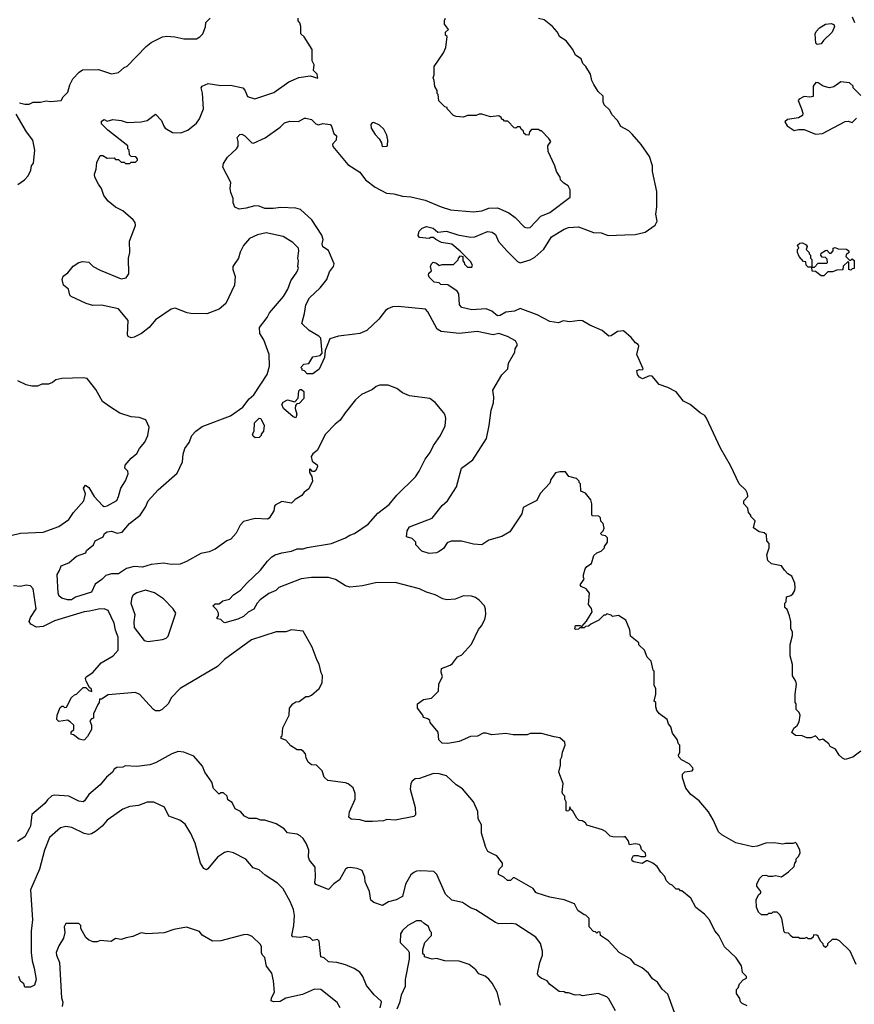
# Model space of a CAD drawing. Extents: x 1793424 to 1900092, y 321114 to 470632.
# Tile 284 of 292: x 1879219 to 1885099, y 435220 to 442154. Entities that reach past the tile are written whole.
import ezdxf

# ---------------------------------------------------------------- set-up
doc = ezdxf.new("R2010")
doc.units = 0

msp = doc.modelspace()

# ---------------------------------------------------------------- linework, layer by layer
at = {"layer": '0CON05XD'}
for points in [[(1885083, 442173), (1885100, 442135)], [(1879218.3, 441568.3), (1879255, 441560), (1879285, 441560), (1879315, 441573.3), (1879365, 441573.3), (1879405, 441582.5), (1879435, 441577.5), (1879510, 441585), (1879525, 441610), (1879557, 441643), (1879572.5, 441695), (1879593.9, 441736.1), (1879637.5, 441785), (1879660.5, 441799.5), (1879773, 441803), (1879865, 441772.5), (1879915, 441782.5), (1879955, 441817.5), (1879975, 441827.5), (1880110, 441965), (1880145, 441992.5), (1880225, 442032.5), (1880255, 442036.7), (1880313, 442033), (1880375, 442020), (1880465, 442020), (1880487, 442033), (1880510, 442055), (1880527, 442103), (1880530, 442135), (1880560, 442165)], [(1880035.9, 440704.1), (1880033.3, 440725), (1880017.5, 440745), (1879945, 440806.7), (1879895, 440832.5), (1879842.5, 440875), (1879812.5, 440915), (1879795.9, 440965.9), (1879773.8, 440995), (1879748.8, 441045), (1879746.7, 441065), (1879758.3, 441101.7), (1879761.7, 441148.3), (1879785, 441197.5), (1879805, 441197.5), (1879835, 441177.5), (1879885, 441180), (1879895, 441170), (1879915, 441170), (1879935, 441150), (1879955, 441150), (1879965, 441140), (1879995, 441140), (1880005, 441150), (1880035, 441150), (1880050, 441165), (1880050, 441175), (1880038.3, 441188.3), (1880005, 441190), (1879991.7, 441201.7), (1879990, 441235), (1879980, 441245), (1879980, 441265), (1879840, 441375), (1879795, 441420), (1879795, 441440), (1879815, 441450), (1879835, 441440), (1879875, 441450), (1879935, 441443.3), (1879975, 441428.8), (1880075, 441433.8), (1880116.1, 441443.9), (1880175, 441487.5), (1880217.5, 441445), (1880233.3, 441403.3), (1880245, 441390), (1880295, 441360), (1880355, 441357.5), (1880403.6, 441376.4), (1880463.9, 441426.1), (1880486.2, 441455), (1880513.6, 441526.4), (1880505.9, 441635.9), (1880497.5, 441675), (1880504.1, 441685.9), (1880545.9, 441704.1), (1880635, 441690), (1880705, 441692.5), (1880790, 441675), (1880805, 441657.5), (1880825, 441612.5), (1880875, 441596.7), (1881009.5, 441640.5), (1881115, 441716.7), (1881185, 441747.5), (1881265, 441757.5), (1881318.3, 441741.7), (1881315, 441770), (1881290, 441795), (1881292.5, 441835), (1881280, 441865), (1881280, 441945), (1881223, 442033), (1881200, 442055), (1881200, 442105), (1881191.7, 442131.7), (1881180, 442145), (1881180, 442165)], [(1883727.5, 437265), (1883708.3, 437288.3), (1883700, 437315), (1883700, 437345), (1883690, 437355), (1883700, 437405), (1883700, 437445), (1883690, 437465), (1883690, 437565), (1883683, 437573), (1883667, 437637), (1883640, 437665), (1883620, 437715), (1883581.7, 437751.7), (1883580, 437765), (1883521.7, 437811.7), (1883517, 437857), (1883490, 437925), (1883437, 437957), (1883395, 437950), (1883385, 437960), (1883355, 437970), (1883345, 437960), (1883335, 437960), (1883300, 437925), (1883243, 437897), (1883227, 437883), (1883205, 437880), (1883195, 437870), (1883165, 437870), (1883155, 437862.5), (1883135, 437860), (1883130, 437865), (1883135, 437887.5), (1883165, 437887.5), (1883178.3, 437881.7), (1883213, 437917), (1883252.5, 437985), (1883246.7, 438006.7), (1883227.5, 438035), (1883232.5, 438115), (1883210, 438145), (1883175, 438162.5), (1883167.5, 438175), (1883197, 438213), (1883190, 438225), (1883190, 438245), (1883203.8, 438286.2), (1883215, 438302.5), (1883247.5, 438325), (1883265, 438380), (1883285, 438400), (1883315, 438410), (1883340, 438435), (1883340, 438445), (1883360, 438475), (1883360, 438505), (1883345, 438520), (1883323, 438523), (1883310, 438535), (1883330, 438555), (1883337, 438573), (1883330, 438605), (1883313, 438623), (1883310, 438645), (1883298.3, 438658.3), (1883255, 438660), (1883250, 438665), (1883250, 438745), (1883241.7, 438771.7), (1883205, 438820), (1883173, 438833), (1883170, 438885), (1883160, 438895), (1883160, 438905), (1883141.7, 438921.7), (1883087, 438937), (1883065, 438970), (1883025, 438970), (1882995, 438962.5), (1882960, 438915), (1882955, 438890), (1882885, 438817.5), (1882861.7, 438768.3), (1882815, 438743.8), (1882765, 438717.5), (1882756.1, 438673.9), (1882671.7, 438548.3), (1882615, 438513.3), (1882525, 438487.5), (1882475, 438456.7), (1882415, 438461.2), (1882332.6, 438482.6), (1882258.2, 438481.8), (1882230.9, 438469.1), (1882205, 438430), (1882175, 438408.8), (1882155, 438400), (1882104.1, 438394.1), (1882051.7, 438411.7), (1882010, 438455), (1882010, 438475), (1881985, 438500), (1881943, 438513), (1881950, 438555), (1881965, 438582.5), (1882125, 438642.5), (1882195, 438733.3), (1882233.9, 438766.1), (1882296.2, 438865), (1882332.5, 438995), (1882412.5, 439055), (1882508, 439205), (1882527.5, 439295), (1882541.2, 439405), (1882556.2, 439455), (1882558.8, 439495), (1882552.5, 439545), (1882616.4, 439653.6), (1882657.5, 439695), (1882662.5, 439735), (1882707, 439813), (1882710, 439835), (1882727, 439863), (1882713, 439893), (1882655, 439923.3), (1882595, 439943.3), (1882555, 439934), (1882442.3, 439957.7), (1882315, 439944.2), (1882187.3, 439957.3), (1882160, 439975), (1882095, 440097.5), (1882077.5, 440115), (1881885, 440134.2), (1881845, 440132), (1881813, 440117), (1881796.7, 440105), (1881748.8, 440045), (1881665, 439966), (1881615, 439943.8), (1881579.3, 439939.3), (1881465, 439926), (1881403.9, 439906.1), (1881370, 439825), (1881367.5, 439775), (1881328.3, 439691.7), (1881285, 439660), (1881245, 439660), (1881225, 439680), (1881210, 439685), (1881210, 439695), (1881200, 439705), (1881221.7, 439728.3), (1881255, 439732.5), (1881285, 439780), (1881335, 439790), (1881350, 439805), (1881340.7, 439910.7), (1881326.1, 439926.1), (1881257.5, 439965), (1881207.5, 440015), (1881226.4, 440083.6), (1881234, 440145), (1881260, 440195), (1881335, 440266), (1881384, 440325), (1881402.3, 440377.7), (1881430, 440415), (1881433.8, 440435), (1881395, 440527.5), (1881355.8, 440555), (1881350.6, 440575), (1881356, 440605), (1881346.8, 440636.8), (1881276.7, 440745), (1881197.7, 440817.7), (1881165, 440826), (1881058.3, 440831.7), (1881005, 440824), (1880945, 440824.2), (1880905, 440841.2), (1880875, 440843.8), (1880815, 440826), (1880765, 440820), (1880735, 440833.3), (1880722.5, 440865), (1880722.5, 440895), (1880707, 440937), (1880702.5, 440965), (1880706.4, 441006.4), (1880650, 441115), (1880655, 441140), (1880682.5, 441185), (1880746.4, 441243.6), (1880757, 441263), (1880757.5, 441295), (1880750, 441325), (1880770, 441345), (1880785, 441347.5), (1880805, 441336.7), (1880855, 441287.5), (1880866.4, 441283.6), (1880947.3, 441322.7), (1881055, 441396.7), (1881085, 441426.7), (1881121.7, 441438.3), (1881183, 441437), (1881225, 441460), (1881235, 441460), (1881275, 441450), (1881305, 441420), (1881323, 441413), (1881355, 441422.5), (1881406.1, 441416.1), (1881416.7, 441405), (1881431.7, 441351.7), (1881450, 441335), (1881447.5, 441305), (1881423.3, 441276.7), (1881425, 441260), (1881530, 441135), (1881615, 441080), (1881656.2, 441025), (1881722.5, 440975), (1881803, 440933), (1881855, 440927.1), (1881915, 440910.8), (1881975, 440905.8), (1882075, 440882), (1882187.5, 440835), (1882255, 440814), (1882415, 440800), (1882475, 440808.8), (1882525, 440826.7), (1882585, 440828.8), (1882664.1, 440794.1), (1882709.7, 440759.7), (1882775, 440693.3), (1882795, 440687.5), (1882815, 440690), (1882889.7, 440770.3), (1882954.4, 440795.6), (1883097.5, 440905), (1883096.7, 440955), (1883090.7, 440970.7), (1883083, 440983), (1883051.7, 441001.7), (1883030, 441025), (1883027.5, 441045), (1883000, 441085), (1882990, 441125), (1882942.5, 441225), (1882940, 441265), (1882960, 441295), (1882946.7, 441316.7), (1882895, 441370), (1882885, 441370), (1882875, 441380), (1882825, 441380), (1882810, 441365), (1882805, 441340), (1882785, 441342.5), (1882770, 441355), (1882768.3, 441368.3), (1882751.7, 441381.7), (1882745, 441400), (1882725, 441400), (1882715, 441390), (1882701.7, 441391.7), (1882658.3, 441438.3), (1882635, 441440), (1882625, 441450), (1882615, 441450), (1882610, 441465), (1882595, 441477.5), (1882535, 441470), (1882475, 441487.5), (1882455, 441487.5), (1882435, 441480), (1882375, 441480), (1882345, 441467.5), (1882293, 441473), (1882275, 441480), (1882230, 441525), (1882230, 441535), (1882215, 441540), (1882173, 441583), (1882167, 441627), (1882160, 441635), (1882160, 441655), (1882143, 441683), (1882140, 441725), (1882132.5, 441745), (1882140, 441765), (1882140, 441825), (1882205, 441920), (1882221.7, 441958.3), (1882230, 442035), (1882220, 442045), (1882220, 442065), (1882240, 442085), (1882213, 442123), (1882213, 442147), (1882220, 442165)], [(1883526.1, 439916.1), (1883473.3, 439963.3), (1883431.2, 439958.8), (1883385, 439926.7), (1883370, 439925), (1883322.5, 439965), (1883235, 440003.3), (1883185, 440032.5), (1883166.4, 440036.4), (1883095, 440026.7), (1883047, 440033), (1883015, 440020), (1882955, 440028.8), (1882864.5, 440074.5), (1882745, 440119.2), (1882705, 440100.5), (1882645, 440094.5), (1882605, 440071.5), (1882585, 440067.8), (1882545, 440100.8), (1882505, 440117.1), (1882405, 440110.8), (1882335, 440126.7), (1882316.7, 440145), (1882313.6, 440223.6), (1882301.7, 440241.7), (1882235, 440287.5), (1882185, 440290), (1882175, 440300), (1882140, 440305), (1882105, 440340), (1882100, 440355), (1882101.7, 440368.3), (1882120, 440385), (1882112.5, 440415), (1882120, 440435), (1882133, 440447), (1882155, 440440), (1882175, 440422.5), (1882195, 440430), (1882275, 440430), (1882308.3, 440461.7), (1882310, 440475), (1882325, 440490), (1882340, 440485), (1882340, 440455), (1882350, 440445), (1882351.7, 440431.7), (1882375, 440410), (1882405, 440410), (1882410, 440425), (1882395, 440450), (1882323, 440523), (1882263.6, 440573.6), (1882190, 440585), (1882150, 440605), (1882135, 440620), (1882115, 440620), (1882105, 440612.5), (1882035, 440620), (1882027.5, 440635), (1882032.5, 440665), (1882055, 440686.2), (1882085, 440698), (1882132.5, 440685), (1882165, 440656.7), (1882225, 440664), (1882305, 440638), (1882395, 440622), (1882425.8, 440624.2), (1882515, 440661.4), (1882546.6, 440656.6), (1882570.3, 440640.3), (1882592.1, 440592.1), (1882653, 440523), (1882725, 440451.2), (1882745, 440442), (1882815, 440462.5), (1882847.9, 440482.1), (1882911.3, 440538.7), (1882966, 440625), (1883055, 440679.4), (1883085, 440690), (1883155.5, 440695.5), (1883262.5, 440655), (1883315, 440652), (1883365, 440633.8), (1883481.7, 440638.3), (1883555, 440641.2), (1883625, 440656.7), (1883695, 440706.7), (1883710, 440735), (1883700, 440785), (1883706.7, 440835), (1883707, 440943), (1883677.5, 441085), (1883677.5, 441125), (1883655, 441190), (1883596.7, 441275), (1883535, 441347.5), (1883510.7, 441370.7), (1883455, 441402.5), (1883430, 441445), (1883391.2, 441485), (1883375.8, 441515.8), (1883336.2, 441555), (1883330, 441575), (1883330, 441615), (1883295, 441647.5), (1883265, 441697.5), (1883250, 441725), (1883239.5, 441769.5), (1883206.7, 441825), (1883186.7, 441845), (1883175, 441877.5), (1883135, 441903.3), (1883116.7, 441945), (1883070, 442005), (1883025, 442033.3), (1883005, 442067.5), (1882972.5, 442105), (1882915, 442152.5), (1882875, 442162.5)], [(1884838.3, 441978.3), (1884828.3, 441988.3), (1884822.5, 442055), (1884829.3, 442070.7), (1884853.9, 442096.1), (1884895, 442123.3), (1884935, 442126.2), (1884955, 442120), (1884960, 442105), (1884943.8, 442065), (1884882.3, 442007.7), (1884865, 441983.3), (1884838.3, 441978.3)], [(1885145, 441620), (1885090, 441675), (1885090, 441685), (1885065, 441710), (1885005, 441716.7), (1884955, 441681.2), (1884925, 441673.8), (1884880, 441685), (1884845, 441710), (1884828.3, 441711.7), (1884810, 441685), (1884808.3, 441611.7), (1884785, 441607.5), (1884745, 441612.5), (1884710, 441595), (1884702.5, 441585), (1884727, 441527), (1884736.7, 441495), (1884735, 441480), (1884707, 441463), (1884628.3, 441451.7), (1884610, 441435), (1884627, 441407), (1884675, 441372.5), (1884705, 441380), (1884745, 441380), (1884825, 441347.5), (1884875, 441352.5), (1885035, 441437.5), (1885055, 441440), (1885085, 441430), (1885115, 441460)], [(1879207, 440993), (1879253, 441027), (1879277.5, 441055), (1879297, 441093), (1879302.5, 441125), (1879316.4, 441143.6), (1879326.7, 441235), (1879312.5, 441305), (1879266, 441365), (1879195, 441487.5)], [(1881771.7, 441261.7), (1881805, 441262.5), (1881810, 441265), (1881812.5, 441305), (1881805, 441340), (1881783.6, 441383.6), (1881755, 441410), (1881715, 441430), (1881701.7, 441428.3), (1881692.5, 441415), (1881695, 441390), (1881722.5, 441345), (1881752.5, 441315), (1881767, 441287), (1881771.7, 441261.7)], [(1884345, 435210), (1884310, 435225), (1884298.3, 435238.3), (1884291.7, 435261.7), (1884270, 435295), (1884270, 435325), (1884280, 435335), (1884290, 435365), (1884317, 435393), (1884340, 435405), (1884340, 435415), (1884312.5, 435445), (1884305, 435490), (1884267.7, 435547.7), (1884183.9, 435623.9), (1884143.6, 435703.6), (1884116.4, 435736.4), (1884080, 435815), (1884042.5, 435855), (1883982.3, 435902.3), (1883947.7, 435967.7), (1883885, 436020), (1883875, 436020), (1883865, 436030), (1883845, 436030), (1883815, 436060), (1883800, 436065), (1883773, 436093), (1883765, 436120), (1883735, 436150), (1883709.3, 436189.3), (1883680, 436215), (1883645, 436230), (1883635, 436230), (1883605, 436212.5), (1883545, 436222.5), (1883535, 436230), (1883532.5, 436245), (1883543, 436267), (1883575, 436267.5), (1883595, 436260), (1883625, 436260), (1883630, 436265), (1883627.5, 436285), (1883600.7, 436310.7), (1883592.5, 436335), (1883582.5, 436345), (1883555, 436350), (1883515, 436342.5), (1883505, 436372.5), (1883485, 436402.5), (1883475, 436397.5), (1883398.3, 436398.3), (1883380, 436405), (1883345, 436437.5), (1883325, 436447.5), (1883215, 436482.5), (1883205, 436497.5), (1883181.7, 436511.7), (1883160, 436515), (1883145, 436530), (1883115, 436580), (1883101.7, 436591.7), (1883095, 436610), (1883088.3, 436581.7), (1883075, 436580), (1883070, 436585), (1883070, 436645), (1883060, 436665), (1883060, 436685), (1883045, 436700), (1883040, 436715), (1883047.5, 436775), (1883017.5, 436855), (1883030, 436905), (1883030, 436945), (1883038.3, 436961.7), (1883042.5, 436995), (1883062.5, 437045), (1883060, 437065), (1883025, 437097.5), (1882985, 437102.5), (1882895, 437127.5), (1882815, 437127.5), (1882795, 437117.5), (1882695, 437117.5), (1882645, 437126.7), (1882545, 437116.7), (1882505, 437130), (1882485, 437130), (1882445, 437107.5), (1882393.9, 437106.1), (1882315, 437071.2), (1882235, 437057.5), (1882195, 437060), (1882171.7, 437081.7), (1882167, 437137), (1882110, 437205), (1882108.3, 437218.3), (1882095, 437230), (1882065, 437240), (1882060, 437255), (1882022.5, 437305), (1882022.5, 437335), (1882065, 437367.5), (1882120, 437375), (1882170, 437425), (1882173, 437477), (1882197.5, 437525), (1882188.3, 437558.3), (1882190, 437585), (1882251.7, 437608.3), (1882269.3, 437620.7), (1882303.6, 437666.4), (1882335, 437680), (1882403, 437757), (1882451.7, 437858.3), (1882472.5, 437885), (1882495, 437930), (1882502.5, 437965), (1882501.7, 438001.7), (1882492.5, 438025), (1882456.4, 438066.4), (1882430, 438085), (1882403, 438093), (1882345, 438096.7), (1882286.4, 438073.6), (1882229.3, 438069.3), (1882200, 438075), (1882145, 438103.3), (1882085, 438122.5), (1882035, 438146.7), (1881865, 438191.2), (1881725, 438187.5), (1881635, 438167.1), (1881545, 438156.7), (1881515, 438166.7), (1881445, 438211.2), (1881395, 438226.7), (1881275, 438226), (1881202.7, 438217.3), (1881044.3, 438155.7), (1881023.8, 438135), (1880975, 438112.5), (1880912.1, 438067.9), (1880891.2, 438045), (1880868, 438002), (1880827.5, 437982.5), (1880795, 437952), (1880755, 437932), (1880665, 437907.5), (1880655, 437910), (1880635, 437930), (1880610, 437935), (1880610, 437945), (1880620, 437955), (1880620, 437975), (1880608.3, 437998.3), (1880580, 438025), (1880595, 438040), (1880625, 438040), (1880649.3, 438060.7), (1880696.1, 438073.9), (1880725, 438103.3), (1880775, 438136.7), (1880820, 438185), (1880915, 438276.7), (1880965, 438340), (1880995, 438370), (1881020, 438385), (1881065, 438400), (1881135, 438411.2), (1881175, 438426.7), (1881215, 438426.7), (1881245, 438436.7), (1881415, 438466), (1881515, 438503.8), (1881545.8, 438524.2), (1881577.5, 438535), (1881675, 438602), (1881742.4, 438677.6), (1881821.2, 438738.8), (1881876.2, 438805), (1882006.7, 438935), (1882033.3, 438975), (1882075, 439058.8), (1882112, 439105), (1882134.3, 439155), (1882184.5, 439225.5), (1882215.7, 439294.3), (1882222, 439345), (1882217.7, 439367.7), (1882206.7, 439385), (1882145, 439457.5), (1882107.5, 439485), (1881965, 439504.2), (1881915, 439526.7), (1881876.1, 439556.1), (1881815, 439581.2), (1881755, 439580), (1881729.3, 439570.7), (1881705, 439550), (1881626.4, 439513.6), (1881584.1, 439475.9), (1881511.2, 439385), (1881477.5, 439332.5), (1881441.2, 439305), (1881372.5, 439235), (1881315, 439120), (1881283.6, 439096.4), (1881273, 439077), (1881280, 439045), (1881315, 439020), (1881317, 439007), (1881305, 438980), (1881295, 438972.5), (1881281.7, 438971.7), (1881265, 438990), (1881260, 438985), (1881260, 438965), (1881277, 438937), (1881282.5, 438905), (1881255, 438850), (1881223.6, 438826.4), (1881206.4, 438803.6), (1881160, 438775), (1881135, 438750), (1881065, 438760), (1881020, 438735), (1881013, 438727), (1881010, 438695), (1880977, 438643), (1880965, 438637.5), (1880878.3, 438641.7), (1880795, 438620), (1880772.5, 438595), (1880743.3, 438536.7), (1880707.5, 438495), (1880677.5, 438485), (1880595, 438424.3), (1880555, 438407.1), (1880495.8, 438394.2), (1880395, 438337.5), (1880350.5, 438319.5), (1880285, 438318), (1880235, 438326), (1880145, 438317.1), (1880085, 438298.1), (1880025, 438302.5), (1879972.1, 438287.9), (1879915, 438251.4), (1879865, 438251.2), (1879825, 438240), (1879797.9, 438212.1), (1879750.5, 438179.5), (1879725, 438123.3), (1879612.3, 438087.7), (1879585, 438067.5), (1879555, 438067.5), (1879515, 438081.2), (1879496.2, 438095), (1879490, 438115), (1879482.3, 438247.7), (1879500, 438275), (1879511.7, 438308.3), (1879565, 438330), (1879620, 438375), (1879685, 438400), (1879690, 438415), (1879740, 438455), (1879750, 438485), (1879778.3, 438498.3), (1879807.7, 438512.3), (1879816.7, 438535), (1879835, 438548), (1879865, 438551.2), (1879905, 438537.5), (1879940, 438545), (1879993.6, 438606.4), (1880067.5, 438665), (1880105, 438720), (1880124.3, 438765.7), (1880195, 438843.8), (1880328.8, 438961.2), (1880365, 439040), (1880371.2, 439095), (1880383.3, 439135), (1880412.7, 439177.3), (1880431.2, 439225), (1880460, 439255), (1880505, 439288.8), (1880705, 439363.8), (1880790, 439425), (1880835.8, 439484.2), (1880868.8, 439511.2), (1880963.3, 439655), (1880980, 439715), (1880976.7, 439795), (1880938.3, 439898.3), (1880910, 439945), (1880907.5, 439985), (1880962.3, 440057.7), (1880979.5, 440090.5), (1881078, 440205), (1881108.8, 440255), (1881130, 440315), (1881172.5, 440375), (1881182.5, 440405), (1881177.5, 440415), (1881182.5, 440455), (1881177.5, 440475), (1881186.7, 440525), (1881183.3, 440545), (1881143.3, 440585), (1881075, 440628), (1880955, 440652), (1880895, 440638), (1880837.7, 440612.3), (1880795, 440562.5), (1880772.3, 440517.7), (1880760, 440475), (1880720, 440415), (1880720, 440395), (1880736.2, 440345), (1880732, 440285), (1880671.2, 440155), (1880625, 440116.2), (1880536.6, 440083.4), (1880425, 440084), (1880399.5, 440089.5), (1880315, 440121.2), (1880285, 440115.8), (1880175, 440041.2), (1880131.2, 439985), (1880076.1, 439943.9), (1880025, 439917.5), (1880005, 439913.3), (1879983.6, 439923.6), (1879977.5, 439935), (1879982.5, 440035), (1879915, 440116.7), (1879795, 440143.3), (1879735, 440141.2), (1879687.5, 440155), (1879582.5, 440205), (1879573.3, 440215), (1879562.5, 440255), (1879527.5, 440285), (1879517.5, 440325), (1879525, 440347.5), (1879558.8, 440371.2), (1879595, 440418), (1879635, 440444.2), (1879661.7, 440451.7), (1879705, 440446.2), (1879735.9, 440415.9), (1879785, 440388.8), (1879935, 440330), (1879970, 440335), (1879986.7, 440365), (1879986.2, 440475), (1879996, 440515), (1879991.4, 440595), (1880035.9, 440704.1)], [(1884885, 440350), (1884865, 440350), (1884825, 440380), (1884801.7, 440381.7), (1884800, 440410), (1884775, 440410), (1884760, 440425), (1884758.3, 440448.3), (1884741.7, 440451.7), (1884710, 440485), (1884700, 440515), (1884700, 440535), (1884707.5, 440545), (1884700, 440565), (1884715, 440580), (1884735, 440582.5), (1884759.3, 440569.3), (1884766.7, 440556.7), (1884760, 440535), (1884780, 440515), (1884780, 440505), (1884790, 440495), (1884790, 440475), (1884800, 440465), (1884800, 440410), (1884818.3, 440411.7), (1884845, 440440), (1884905, 440440), (1884910, 440445), (1884908.3, 440468.3), (1884895, 440480), (1884871.7, 440481.7), (1884862.5, 440495), (1884865, 440510), (1884895, 440527.5), (1884905, 440530), (1884925, 440510), (1884935, 440510), (1884950, 440525), (1884950, 440545), (1884965, 440550), (1884985, 440540), (1885045, 440537.5), (1885060, 440525), (1885060, 440515), (1885041.7, 440498.3), (1885040, 440485), (1885065, 440460), (1885075, 440460), (1885085, 440470), (1885098.3, 440458.3), (1885098.3, 440401.7), (1885085, 440400), (1885075, 440390), (1885060, 440395), (1885060, 440445), (1885055, 440450), (1885021.7, 440418.3), (1885018.3, 440391.7), (1884975, 440390), (1884945, 440377.5), (1884913, 440377), (1884885, 440350)], [(1885145, 437003.8), (1885088.8, 436961.2), (1885033.9, 436943.9), (1885015, 436952.5), (1884992.5, 436975), (1884966.4, 437016.4), (1884930, 437035), (1884920, 437055), (1884878.3, 437088.3), (1884855, 437080), (1884825, 437110), (1884795, 437097.5), (1884765, 437097.5), (1884731.7, 437111.7), (1884685, 437112.5), (1884660, 437135), (1884672.5, 437165), (1884696.4, 437183.6), (1884711.7, 437208.3), (1884717.5, 437255), (1884710, 437275), (1884690, 437295), (1884690, 437335), (1884682.5, 437345), (1884682.5, 437405), (1884692.5, 437475), (1884687.5, 437495), (1884663.6, 437533.6), (1884663, 437613), (1884646.7, 437675), (1884647, 437753), (1884663, 437817), (1884663, 437843), (1884652.5, 437865), (1884652.5, 437915), (1884642.5, 437955), (1884625, 438000), (1884610, 438015), (1884610, 438045), (1884620, 438055), (1884621.7, 438088.3), (1884651.7, 438098.3), (1884665, 438110), (1884680, 438135), (1884682.5, 438155), (1884680, 438185), (1884660, 438235), (1884630.7, 438250.7), (1884606.7, 438276.7), (1884587, 438307), (1884515, 438322.5), (1884490, 438345), (1884482.5, 438385), (1884500, 438435), (1884500, 438465), (1884483, 438483), (1884480, 438525), (1884465, 438540), (1884428.3, 438548.3), (1884390, 438575), (1884400, 438625), (1884370, 438655), (1884370, 438665), (1884353, 438683), (1884350, 438715), (1884320, 438745), (1884320, 438765), (1884350, 438795), (1884347, 438817), (1884335, 438840), (1884287.5, 438885), (1884226.7, 439015), (1884156.1, 439136.1), (1884058.3, 439348.3), (1884045, 439366.7), (1884014.2, 439384.2), (1883942.5, 439445), (1883895, 439467.5), (1883843.6, 439533.6), (1883785, 439563.3), (1883723.9, 439583.9), (1883675, 439643.3), (1883655, 439646), (1883606.4, 439623.6), (1883585, 439635.7), (1883570.6, 439655), (1883567.5, 439682.5), (1883585, 439690), (1883605, 439687.5), (1883612.5, 439695), (1883567.5, 439795), (1883580, 439855), (1883576.7, 439866.7), (1883557, 439877), (1883526.1, 439916.1)], [(1878892.1, 438457.9), (1879225, 438537.1), (1879385, 438545.7), (1879495.7, 438584.3), (1879566.2, 438635), (1879597.7, 438682.3), (1879670, 438765), (1879682.5, 438815), (1879667.5, 438855), (1879683, 438877), (1879705, 438860), (1879742.5, 438795), (1879802.3, 438732.3), (1879815, 438726.2), (1879835, 438730.8), (1879902.7, 438767.3), (1879916.2, 438795), (1879931.2, 438855), (1879965, 438907.5), (1879982.5, 438955), (1879980, 438975), (1879960, 438995), (1879963, 439017), (1880003.6, 439066.4), (1880045, 439100), (1880062.5, 439135), (1880100.7, 439179.3), (1880122.5, 439225), (1880130, 439285), (1880107, 439337), (1880061.7, 439351.7), (1880005, 439357.5), (1879925, 439383.3), (1879850.8, 439430.8), (1879802.5, 439465), (1879755, 439550), (1879695, 439626.7), (1879665, 439631.2), (1879515, 439626.7), (1879473, 439617), (1879450.7, 439599.3), (1879422.3, 439587.7), (1879373.9, 439586.1), (1879345, 439572.5), (1879305, 439572.5), (1879265, 439582.5), (1879205, 439610)], [(1881165, 439350), (1881145, 439357.5), (1881077.5, 439415), (1881066.7, 439445), (1881075, 439460), (1881105, 439476.7), (1881158.3, 439461.7), (1881181.7, 439488.3), (1881185, 439540), (1881195, 439550), (1881205, 439550), (1881220, 439535), (1881220, 439485), (1881188.3, 439451.7), (1881171.7, 439448.3), (1881163, 439437), (1881160, 439415), (1881172.5, 439375), (1881165, 439350)], [(1880878.3, 439208.3), (1880865, 439220), (1880860, 439235), (1880870, 439255), (1880874, 439315), (1880905, 439347.5), (1880917.5, 439345), (1880942.5, 439295), (1880937.5, 439255), (1880920, 439235), (1880920, 439225), (1880905, 439212.5), (1880878.3, 439208.3)], [(1880105, 437357.5), (1880065, 437402.5), (1880035, 437416.7), (1879841.7, 437398.3), (1879795, 437370), (1879781.7, 437368.3), (1879780, 437345), (1879768.3, 437331.7), (1879740, 437265), (1879740, 437235), (1879725, 437230), (1879713.6, 437216.4), (1879726, 437185), (1879723.9, 437156.1), (1879697.5, 437105), (1879675, 437082.5), (1879665, 437080), (1879638.3, 437088.3), (1879598.3, 437118.3), (1879581.7, 437121.7), (1879581.7, 437138.3), (1879600, 437155), (1879600, 437185), (1879575, 437210), (1879555, 437220), (1879495, 437212.5), (1879480, 437225), (1879482.5, 437255), (1879505, 437310), (1879515, 437320), (1879525, 437320), (1879535, 437310), (1879548.3, 437311.7), (1879585, 437380), (1879605, 437400), (1879620, 437405), (1879665, 437450), (1879685, 437450), (1879705, 437430), (1879728.3, 437421.7), (1879725, 437440), (1879711.7, 437451.7), (1879686.7, 437495), (1879682.5, 437515), (1879687.5, 437525), (1879733.9, 437556.1), (1879793.3, 437625), (1879876.8, 437673.2), (1879913.8, 437715), (1879912, 437805), (1879894.3, 437854.3), (1879885.6, 437905), (1879843.4, 437993.4), (1879815, 438004.4), (1879775, 438003.1), (1879710.4, 437989.6), (1879674.2, 437984.2), (1879465, 437919.4), (1879385, 437880), (1879337, 437877), (1879297, 437897), (1879286.7, 437915), (1879295.8, 437945), (1879334.2, 438005), (1879313.3, 438145), (1879295, 438168), (1879265, 438171.2), (1879225, 438162.5), (1879175, 438166.2)], [(1880125, 437773.8), (1880225, 437788.8), (1880250.7, 437799.3), (1880265, 437812.5), (1880320, 437975), (1880300, 438005), (1880232.5, 438075), (1880167.7, 438117.7), (1880105, 438136), (1880045, 438118), (1880018.8, 438101.2), (1880008, 438085), (1880000.8, 438045), (1880030.8, 437965), (1880022.3, 437912.3), (1880025, 437872.5), (1880095, 437782.5), (1880125, 437773.8)], [(1883832.4, 435162.4), (1883785, 435292.5), (1883745, 435327.5), (1883712.5, 435375), (1883678.3, 435398.3), (1883649.3, 435439.3), (1883605, 435477.5), (1883553.6, 435503.6), (1883525, 435537.5), (1883442.5, 435585), (1883366.4, 435666.4), (1883310, 435705), (1883308.3, 435728.3), (1883295, 435730), (1883285, 435720), (1883275, 435730), (1883261.7, 435731.7), (1883230, 435765), (1883230, 435825), (1883208.3, 435848.3), (1883195, 435850), (1883150.5, 435880.5), (1883128.3, 435928.3), (1883055, 435956.7), (1882953.6, 435973.6), (1882865, 436002.5), (1882855, 436007.5), (1882837.5, 436035), (1882705, 436110), (1882695, 436110), (1882677, 436093), (1882655, 436092.5), (1882630, 436115), (1882593, 436133), (1882593, 436157), (1882600, 436175), (1882620, 436195), (1882620, 436215), (1882580, 436265), (1882555, 436276.7), (1882517, 436297), (1882502.5, 436325), (1882472.5, 436425), (1882472.5, 436485), (1882450, 436525), (1882447, 436577), (1882416.1, 436646.1), (1882337.7, 436737.7), (1882295, 436766.7), (1882225, 436828.8), (1882175, 436844), (1882135, 436846.2), (1882035, 436810), (1882005, 436806.7), (1881985, 436792.5), (1881973.8, 436775), (1881970, 436735), (1882006, 436605), (1882006.4, 436553.6), (1881995, 436542.5), (1881865, 436517.5), (1881805, 436522.5), (1881783, 436513), (1881705, 436507.5), (1881655, 436506.7), (1881618.3, 436518.3), (1881553.6, 436523.6), (1881536.7, 436536.7), (1881542, 436575), (1881582.5, 436665), (1881582.5, 436705), (1881567.5, 436745), (1881533.6, 436773.6), (1881515, 436780), (1881390, 436795), (1881365, 436820), (1881350, 436865), (1881310, 436905), (1881275, 436907.5), (1881252.5, 436925), (1881237.5, 436955), (1881232.5, 436985), (1881219.3, 436999.3), (1881201.7, 437011.7), (1881175, 437012.5), (1881129.3, 437039.3), (1881095, 437080), (1881061.7, 437091.7), (1881060, 437105), (1881068.3, 437111.7), (1881073, 437167), (1881117.5, 437255), (1881120, 437305), (1881143.6, 437336.4), (1881165, 437350), (1881187, 437353), (1881235, 437387.5), (1881255, 437387.5), (1881275, 437397.5), (1881330, 437445), (1881350, 437485), (1881352.5, 437535), (1881342.5, 437555), (1881330, 437615), (1881315, 437640), (1881280, 437735), (1881217, 437847), (1881135, 437857.5), (1881095, 437843.3), (1881025, 437842.5), (1880852.3, 437787.7), (1880661.2, 437648.8), (1880612.3, 437597.7), (1880350, 437445), (1880289.5, 437380.5), (1880263.9, 437336.1), (1880223, 437297), (1880205, 437287.5), (1880175, 437287.5), (1880162.5, 437295), (1880105, 437357.5)], [(1885111.2, 435501.2), (1885070, 435595), (1884995, 435666.7), (1884975, 435677.5), (1884943, 435677), (1884910, 435645), (1884910, 435635), (1884895, 435620), (1884881.7, 435631.7), (1884880, 435645), (1884860, 435665), (1884845, 435700), (1884835, 435707.5), (1884811.7, 435708.3), (1884808.3, 435691.7), (1884795, 435680), (1884775, 435680), (1884765, 435690), (1884745, 435682.5), (1884715, 435682.5), (1884705, 435690), (1884665, 435690), (1884655, 435700), (1884635, 435720), (1884613, 435723), (1884605, 435730), (1884587.5, 435825), (1884575, 435850), (1884555, 435870), (1884525, 435870), (1884515, 435860), (1884495, 435860), (1884485, 435850), (1884445, 435850), (1884425, 435870), (1884410, 435905), (1884407.5, 435955), (1884425, 435990), (1884440, 436005), (1884440, 436015), (1884413, 436053), (1884412.5, 436065), (1884430, 436105), (1884453, 436127), (1884475, 436130), (1884495, 436122.5), (1884525, 436122.5), (1884545, 436127.5), (1884585, 436117.5), (1884636.4, 436153.6), (1884675, 436190), (1884680, 436215), (1884690, 436225), (1884690, 436245), (1884705, 436260), (1884717, 436287), (1884716.4, 436306.4), (1884695, 436350), (1884685, 436360), (1884665, 436352.5), (1884615, 436353.3), (1884595, 436346.7), (1884535, 436356.2), (1884476.4, 436353.6), (1884415, 436333.3), (1884385, 436330), (1884265, 436357.5), (1884165, 436412.5), (1884142.5, 436435), (1884105, 436520), (1884072.5, 436575), (1884005, 436652.5), (1883947, 436697), (1883913, 436743), (1883887.5, 436815), (1883888.3, 436841.7), (1883905, 436857.5), (1883955.7, 436864.3), (1883963.8, 436875), (1883962, 436885), (1883935, 436913.8), (1883880.7, 436940.7), (1883863, 436963), (1883860, 436975), (1883870, 436995), (1883870, 437045), (1883860, 437055), (1883850, 437085), (1883818.3, 437128.3), (1883807.5, 437175), (1883790, 437195), (1883780, 437225), (1883727.5, 437265)], [(1883416.7, 435175), (1883369.3, 435259.3), (1883355, 435272.5), (1883295, 435296.7), (1883185, 435280), (1883165, 435286.7), (1883133.6, 435283.6), (1883085, 435300), (1883065, 435300), (1883055, 435307.5), (1883020.7, 435310.7), (1882950.7, 435360.7), (1882936.1, 435386.1), (1882892.5, 435405), (1882875, 435417.5), (1882866.7, 435435), (1882883.8, 435515), (1882901.2, 435565), (1882903.3, 435595), (1882887.7, 435647.7), (1882855, 435692.5), (1882715, 435783.3), (1882685, 435790), (1882595, 435787.5), (1882570, 435795), (1882432.5, 435885), (1882395, 435900), (1882337.7, 435937.7), (1882263.4, 435953.4), (1882218.8, 435995), (1882158.8, 436135), (1882137.5, 436155), (1882045, 436160), (1882015, 436156.7), (1881995, 436147.5), (1881975, 436132.5), (1881936.2, 436065), (1881915, 435980), (1881872.5, 435955), (1881817.3, 435942.7), (1881775, 435916.7), (1881715, 435936), (1881693, 435953), (1881683.8, 436015), (1881653, 436083), (1881650, 436115), (1881631.7, 436161.7), (1881596.1, 436176.1), (1881546.4, 436183.6), (1881528.3, 436181.7), (1881515, 436172.5), (1881472.3, 436097.7), (1881431.7, 436068.3), (1881395, 436027.5), (1881305, 436063.8), (1881298.8, 436075), (1881303.8, 436115), (1881300, 436185), (1881260, 436235), (1881253.6, 436256.4), (1881256.7, 436305), (1881240.7, 436350.7), (1881215, 436387.5), (1881195, 436407.5), (1881175, 436417.5), (1881105, 436426.7), (1881082.5, 436455), (1881025, 436490), (1880946.4, 436516.4), (1880917, 436517), (1880887.7, 436527.7), (1880835, 436528.8), (1880802.5, 436545), (1880775, 436577.5), (1880737, 436597), (1880715, 436640), (1880685, 436660), (1880680, 436685), (1880655, 436710), (1880635, 436710), (1880625, 436700), (1880597.5, 436725), (1880585, 436740), (1880573.3, 436785), (1880523.8, 436855), (1880506.1, 436896.1), (1880445, 436967.5), (1880375, 436996.7), (1880335, 437000), (1880290, 436985), (1880175, 436920), (1880135, 436906.2), (1880043.6, 436893.6), (1879961.7, 436898.3), (1879945, 436890), (1879903, 436887), (1879883.6, 436876.4), (1879872.5, 436855), (1879830.5, 436819.5), (1879786.2, 436765), (1879705, 436696.7), (1879676.1, 436653.9), (1879665, 436646.7), (1879635, 436650), (1879565, 436686), (1879465, 436692.5), (1879445, 436687.5), (1879415, 436660), (1879397, 436633), (1879304.2, 436555.8), (1879294.3, 436475), (1879285.7, 436455), (1879255, 436400), (1879204.2, 436365.8)], [(1881759.2, 435195), (1881768.8, 435235), (1881765, 435242.5), (1881717.3, 435287.3), (1881662.7, 435352.7), (1881636, 435415), (1881615, 435446), (1881575, 435472.9), (1881515, 435498.1), (1881454.4, 435514.4), (1881395, 435520), (1881365, 435546.7), (1881340, 435555), (1881330, 435665), (1881317, 435677), (1881285, 435670), (1881265, 435687.5), (1881235, 435696.7), (1881195, 435690), (1881142.5, 435695), (1881136.7, 435705), (1881150.8, 435775), (1881155.8, 435845), (1881147, 435887), (1881124, 435945), (1881075, 436033.3), (1881035, 436073.3), (1880949.3, 436129.3), (1880905, 436167.5), (1880865, 436180), (1880813, 436243), (1880725, 436287.5), (1880685, 436296.7), (1880661.7, 436288.3), (1880613.6, 436256.4), (1880545, 436173.3), (1880535, 436167.5), (1880517, 436177), (1880492.5, 436215), (1880455.9, 436355.9), (1880425, 436422.5), (1880385, 436487.5), (1880347, 436517), (1880270, 436545), (1880239.3, 436609.3), (1880165, 436642.5), (1880117, 436643), (1880055, 436620), (1879995, 436613.3), (1879946.4, 436593.6), (1879835, 436517.5), (1879800, 436475), (1879754.1, 436435.9), (1879725, 436420), (1879705, 436416.2), (1879672.7, 436422.7), (1879585.8, 436465.8), (1879545, 436471.2), (1879506.1, 436463.9), (1879428.8, 436395), (1879394.2, 436305), (1879358.7, 436171.3), (1879296, 436025), (1879310, 435815), (1879299.2, 435735), (1879300.6, 435585), (1879305.8, 435525), (1879322, 435475), (1879336, 435395), (1879322.5, 435355), (1879295, 435340), (1879255, 435340), (1879247.5, 435365), (1879223.8, 435383.8), (1879214, 435415)], [(1881475.9, 435195.9), (1881455, 435232.5), (1881340, 435325), (1881295, 435326.7), (1881211.7, 435288.3), (1881095, 435263.3), (1881055, 435238.8), (1881007, 435237), (1880990, 435245), (1880993.3, 435265), (1881013.3, 435305), (1881006.7, 435385), (1880995, 435440), (1880958.8, 435488.8), (1880945, 435550), (1880930, 435565), (1880923.6, 435583.6), (1880922.5, 435625), (1880915, 435640), (1880856.4, 435696.4), (1880825, 435712.5), (1880795, 435710), (1880635, 435666.2), (1880576.4, 435663.6), (1880505, 435707.5), (1880485, 435732.5), (1880395, 435762.5), (1880305, 435746.7), (1880236.1, 435723.9), (1880115, 435716.7), (1880075, 435722.5), (1880015, 435697.5), (1879968.3, 435688.3), (1879935, 435677.5), (1879895, 435682.5), (1879863, 435663), (1879785, 435670), (1879765, 435660), (1879735, 435660), (1879703, 435673), (1879685, 435690), (1879650, 435755), (1879650, 435775), (1879635, 435790), (1879545, 435790), (1879532.5, 435765), (1879536.7, 435725), (1879526.7, 435685), (1879495, 435632.5), (1879476.2, 435585), (1879478.8, 435565), (1879500, 435515), (1879514.3, 435265), (1879522, 435235), (1879518.8, 435205)], [(1882606.2, 435215), (1882583.3, 435305), (1882548.3, 435368.3), (1882525, 435397.5), (1882498.3, 435418.3), (1882453.9, 435433.9), (1882433, 435463), (1882385, 435500), (1882315, 435523.3), (1882215, 435526.7), (1882155, 435542.5), (1882125, 435537.5), (1882070, 435555), (1882070, 435565), (1882060, 435575), (1882060, 435605), (1882072.5, 435655), (1882120, 435705), (1882120, 435725), (1882110, 435735), (1882098.3, 435768.3), (1882068.3, 435788.3), (1882047, 435807), (1882015, 435807.5), (1881952.5, 435775), (1881915, 435740), (1881903, 435717), (1881900, 435655), (1881955, 435600), (1881962.5, 435585), (1881963, 435537), (1881933.8, 435395), (1881934, 435345), (1881906.7, 435285), (1881895, 435230), (1881875, 435186.7)]]:
    msp.add_lwpolyline(points, dxfattribs=at)

doc.saveas('drawing.dxf')
